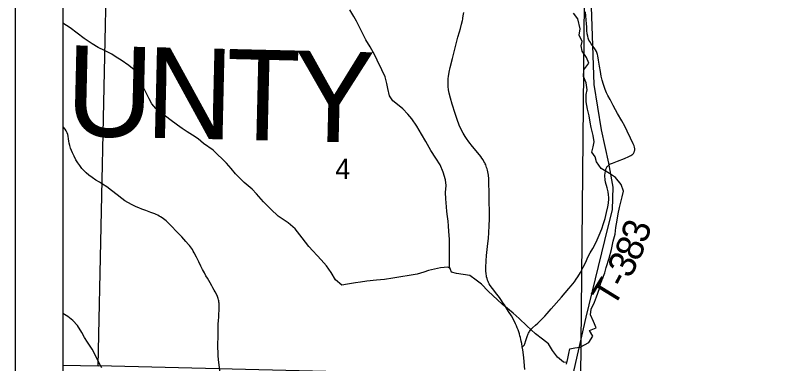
# Model space of a CAD drawing. Extents: x -14196 to 143, y -6096 to 28.
# Drawn here: x 58.003 to 59.582, y 17.994 to 18.723 of the extents above; entities that cross this region are included whole.
import ezdxf

# ---------------------------------------------------------------- set-up
doc = ezdxf.new("R2010")
doc.units = 0
for name, color, linetype in [('GM_X_Corporation', 7, 'Continuous'), ('GM_X_County_Road', 7, 'Continuous'), ('GM_X_County_Text', 7, 'Continuous'), ('GM_X_Minor_River', 7, 'Continuous'), ('GM_X_Rail_Line', 7, 'Continuous'), ('GM_X_Section_Text', 7, 'Continuous'), ('GM_X_Township_Road', 7, 'Continuous'), ('GM_X_Township_Road_Text', 7, 'Continuous'), ('SH_Data', 7, 'Continuous')]:
    doc.layers.add(name, color=color, linetype=linetype)

msp = doc.modelspace()

# ---------------------------------------------------------------- linework, layer by layer
at = {"layer": 'GM_X_Corporation'}
for points in [[(60.8954, 18.8061), (59.8722, 18.8218), (59.855, 18.8221), (59.6927, 18.8245), (59.1965, 18.8421), (58.9182, 18.8487), (58.1028, 18.8711), (58.1028, 16.8985), (64.9028, 16.8985)], [(60.8954, 18.8061), (59.8722, 18.8218), (59.855, 18.8221), (59.6927, 18.8245), (59.1965, 18.8421), (58.9182, 18.8487), (58.1028, 18.8711), (58.1028, 16.8985), (62.3117, 16.8985)]]:
    msp.add_lwpolyline(points, dxfattribs=at)
for points in [[(58.1028, 18.8669), (58.1028, 17.9912), (58.1763, 17.99), (58.1952, 18.865)], [(59.1921, 18.8411), (59.1934, 18.7532), (59.1927, 18.677), (59.1861, 17.9645), (58.1763, 17.99), (58.1952, 18.865)]]:
    msp.add_lwpolyline(points, close=True, dxfattribs=at)
at = {"layer": 'GM_X_County_Road'}
for points in [[(59.0641, 18.0295), (59.063, 18.0364), (59.062, 18.0412), (59.0613, 18.0451), (59.0603, 18.0491), (59.0593, 18.0529), (59.058, 18.0571), (59.0567, 18.0611), (59.0553, 18.0652), (59.0537, 18.0692), (59.0519, 18.0736), (59.05, 18.0777), (59.0456, 18.0866), (59.0414, 18.0942), (59.0356, 18.1037), (59.0268, 18.1172), (59.0241, 18.1213), (59.0191, 18.1285), (59.0162, 18.1325), (59.0134, 18.1364), (59.0107, 18.14), (59.0015, 18.1516), (58.9968, 18.1582), (58.9949, 18.1612), (58.9935, 18.164), (58.9924, 18.1665), (58.9912, 18.1694), (58.9904, 18.1724), (58.9895, 18.1761), (58.989, 18.1789), (58.9887, 18.1817), (58.9882, 18.1893), (58.9881, 18.198), (58.9885, 18.2072), (58.9888, 18.214), (58.989, 18.2164), (58.9891, 18.2176), (58.9893, 18.2206), (58.9913, 18.2397), (58.9931, 18.257), (58.9942, 18.2681), (58.9951, 18.2835), (58.9956, 18.2965), (58.9956, 18.31), (58.9948, 18.3366), (58.9946, 18.3521), (58.9943, 18.3719), (58.9939, 18.3812), (58.9932, 18.3886), (58.992, 18.3958), (58.9913, 18.399), (58.9905, 18.4018), (58.9895, 18.4048), (58.9885, 18.4076), (58.9876, 18.41), (58.9867, 18.4121), (58.9855, 18.4148), (58.984, 18.4176), (58.982, 18.4211), (58.9798, 18.4244), (58.9775, 18.4276), (58.9747, 18.4313), (58.9601, 18.4489), (58.9523, 18.4586), (58.9475, 18.4651), (58.9447, 18.4693), (58.9401, 18.4767), (58.9359, 18.4843), (58.9319, 18.4933), (58.9276, 18.5049), (58.9235, 18.5179), (58.9175, 18.5373), (58.9139, 18.5497), (58.9114, 18.5599), (58.91, 18.5672), (58.9092, 18.574), (58.9088, 18.5796), (58.9087, 18.5829), (58.9087, 18.5864), (58.9091, 18.5909), (58.9096, 18.5951), (58.911, 18.6038), (58.9134, 18.6141), (58.9182, 18.6327), (58.926, 18.6634), (58.9296, 18.6773), (58.9327, 18.6887), (58.9345, 18.6953), (58.9369, 18.7042), (58.9389, 18.7125), (58.9394, 18.7149), (58.9399, 18.7172), (58.9406, 18.7221), (58.9416, 18.7288)], [(59.0698, 17.9819), (59.0681, 17.998), (59.0671, 18.0072), (59.0651, 18.0232), (59.0641, 18.0295)]]:
    msp.add_lwpolyline(points, dxfattribs=at)
at = {"layer": 'GM_X_Minor_River'}
for points in [[(59.1575, 17.9967), (59.1507, 17.9973), (59.1377, 18.0082), (59.1277, 18.0217), (59.1193, 18.0357), (59.1067, 18.0455), (59.0918, 18.0567), (59.0735, 18.0733), (59.0579, 18.0891), (59.0453, 18.1003), (59.0335, 18.1101), (59.022, 18.1187), (59.0121, 18.1281), (59.0022, 18.1372), (58.9927, 18.1458), (58.9785, 18.1605), (58.9679, 18.1691), (58.9541, 18.1789), (58.9265, 18.1828), (58.9162, 18.1858), (58.912, 18.1971), (58.9115, 18.2092), (58.912, 18.2388), (58.9115, 18.2548), (58.9102, 18.2707), (58.9097, 18.2828), (58.9089, 18.2927), (58.9077, 18.3025), (58.9061, 18.3124), (58.9053, 18.3222), (58.9044, 18.3389), (58.9035, 18.3522), (58.9045, 18.367), (58.9033, 18.3791), (58.8986, 18.395), (58.892, 18.4101), (58.8832, 18.4244), (58.8729, 18.4403), (58.8621, 18.4592), (58.8533, 18.4746), (58.8433, 18.4909), (58.8333, 18.5064), (58.8249, 18.5165), (58.8142, 18.5271), (58.8032, 18.5365), (58.7933, 18.5444), (58.7864, 18.5549), (58.7828, 18.5697), (58.7808, 18.5807), (58.7773, 18.5943), (58.7704, 18.609), (58.7608, 18.6291), (58.7554, 18.6396), (58.7458, 18.6574), (58.7369, 18.6718), (58.7316, 18.6816), (58.7239, 18.6967), (58.7169, 18.7107), (58.7115, 18.7209), (58.7035, 18.7348)], [(59.1567, 17.9932), (59.1593, 18.0049), (59.1615, 18.0159), (59.1633, 18.0258), (59.1739, 18.0274), (59.1852, 18.029), (59.2037, 18.0386), (59.2116, 18.0523), (59.2046, 18.0637), (59.2186, 18.0691), (59.2128, 18.0827), (59.2067, 18.0967), (59.2081, 18.1084), (59.2151, 18.1233), (59.2192, 18.1343), (59.2259, 18.1518), (59.2288, 18.1628), (59.2325, 18.1742), (59.2366, 18.1845), (59.2399, 18.1955), (59.2458, 18.2149), (59.2506, 18.2335), (59.2546, 18.2506), (59.2583, 18.2654), (59.2601, 18.2795), (59.263, 18.2943), (59.2648, 18.3079), (59.2673, 18.3212), (59.2703, 18.3319), (59.2732, 18.3433), (59.2761, 18.3554), (59.2707, 18.369), (59.2589, 18.3837), (59.2467, 18.392), (59.2295, 18.4025), (59.2192, 18.4164), (59.2169, 18.4267), (59.2096, 18.4365), (59.2125, 18.4479), (59.2143, 18.4581), (59.2123, 18.4714), (59.208, 18.4884), (59.2064, 18.4994), (59.204, 18.5126), (59.2009, 18.527), (59.1977, 18.5418), (59.198, 18.5574), (59.1998, 18.5669), (59.1978, 18.5816), (59.1924, 18.5952), (59.193, 18.6089), (59.2031, 18.623), (59.1985, 18.6347), (59.1893, 18.6483), (59.1873, 18.6589), (59.1891, 18.6684), (59.1834, 18.6817), (59.1851, 18.6946), (59.1804, 18.7158), (59.1716, 18.7278)], [(58.9134, 18.1932), (58.9086, 18.196), (58.893, 18.1947), (58.8802, 18.1919), (58.8677, 18.1892), (58.8579, 18.1857), (58.8439, 18.1818), (58.8273, 18.179), (58.8102, 18.1762), (58.7929, 18.1731), (58.7755, 18.1706), (58.7588, 18.169), (58.7391, 18.1673), (58.7259, 18.1649), (58.7153, 18.1633), (58.6983, 18.1609), (58.6862, 18.1589), (58.6732, 18.1698), (58.6644, 18.1853), (58.6544, 18.1989), (58.6433, 18.2113), (58.6177, 18.2396), (58.6032, 18.2573), (58.589, 18.2765), (58.5745, 18.2893), (58.5639, 18.2957), (58.5536, 18.3032), (58.5379, 18.3174), (58.5227, 18.3329), (58.5078, 18.3495), (58.4986, 18.3592), (58.4822, 18.3735), (58.4642, 18.3916), (58.4547, 18.4025), (58.4455, 18.4138), (58.4176, 18.4413), (58.3971, 18.4552), (58.3856, 18.4646), (58.3742, 18.4724), (58.3632, 18.4796), (58.3525, 18.4863), (58.343, 18.4931), (58.3266, 18.5051), (58.3114, 18.5171), (58.2976, 18.528), (58.2889, 18.5382), (58.2835, 18.5484), (58.2719, 18.571), (58.2661, 18.5862), (58.2519, 18.6092), (58.2409, 18.6182), (58.2245, 18.6295), (58.2146, 18.6358), (58.2051, 18.6418), (58.1899, 18.6497), (58.1766, 18.6557), (58.164, 18.6631), (58.1476, 18.6744), (58.1324, 18.686), (58.1179, 18.6966), (58.1028, 18.7065)], [(58.1846, 17.9859), (58.1777, 17.9972), (58.1712, 18.0112), (58.1639, 18.0248), (58.1543, 18.0391), (58.1481, 18.0489), (58.1428, 18.0595), (58.1332, 18.0746), (58.1236, 18.0844), (58.1129, 18.0934), (58.1028, 18.0993)]]:
    msp.add_lwpolyline(points, dxfattribs=at)
at = {"layer": 'GM_X_Rail_Line'}
msp.add_lwpolyline([(59.2051, 18.843), (59.2136, 18.5784), (59.229, 18.4834), (59.2448, 18.4139), (59.2533, 18.3634), (59.252, 18.317), (59.2363, 18.2523), (59.1968, 18.0919), (59.0934, 17.6358), (59.0658, 17.5504), (59.0253, 17.4639), (58.9705, 17.3468), (58.7784, 16.9546), (58.7533, 16.8985)], dxfattribs=at)
at = {"layer": 'GM_X_Township_Road'}
for points in [[(59.0641, 18.0295), (59.0653, 18.0303), (59.0663, 18.0311), (59.067, 18.0316), (59.0675, 18.0323), (59.0681, 18.033), (59.0685, 18.0338), (59.0691, 18.0348), (59.0696, 18.036), (59.0718, 18.0428), (59.0745, 18.0514), (59.0764, 18.0565), (59.0772, 18.0582), (59.0783, 18.0602), (59.0792, 18.0619), (59.0805, 18.0638), (59.0821, 18.0658), (59.0839, 18.0679), (59.0857, 18.0696), (59.0921, 18.0753), (59.0964, 18.0792), (59.1008, 18.0833), (59.1052, 18.0877), (59.111, 18.0935), (59.1165, 18.0994), (59.1246, 18.1088), (59.146, 18.1338), (59.1618, 18.1517), (59.1666, 18.1573), (59.1731, 18.1655), (59.1772, 18.1711), (59.1807, 18.1763), (59.1857, 18.1849), (59.1917, 18.1966), (59.1961, 18.2055), (59.2022, 18.2184), (59.2062, 18.226), (59.2119, 18.2356), (59.2166, 18.2444), (59.221, 18.2534), (59.2252, 18.2632), (59.2304, 18.2765), (59.2342, 18.2877), (59.2373, 18.2978), (59.2406, 18.3105), (59.2433, 18.3226), (59.2445, 18.3301), (59.2448, 18.3332), (59.2451, 18.3363), (59.2451, 18.3392), (59.2451, 18.342), (59.2446, 18.3476), (59.2436, 18.3538), (59.2416, 18.3623), (59.2385, 18.3742), (59.2377, 18.379), (59.2373, 18.3817), (59.2371, 18.3845), (59.237, 18.3865), (59.2371, 18.3888), (59.2374, 18.393), (59.2382, 18.3972), (59.2387, 18.3992), (59.2393, 18.4013), (59.2398, 18.4026), (59.2405, 18.4041), (59.2412, 18.4053), (59.242, 18.4066), (59.2429, 18.4078), (59.2439, 18.4088), (59.2448, 18.4097), (59.2461, 18.4107), (59.2473, 18.4114), (59.2487, 18.4122), (59.2532, 18.4141), (59.2637, 18.418), (59.2781, 18.4237), (59.2874, 18.4275), (59.2913, 18.4295), (59.2936, 18.4309), (59.295, 18.4321), (59.2959, 18.4331), (59.2966, 18.4342), (59.2973, 18.4353), (59.2979, 18.4365), (59.2984, 18.4377), (59.2989, 18.4389), (59.2991, 18.4399), (59.2994, 18.4411), (59.2994, 18.4425), (59.2994, 18.4436), (59.2993, 18.4448), (59.2991, 18.446), (59.2988, 18.4474), (59.298, 18.4498), (59.2964, 18.4539), (59.2908, 18.4663), (59.2839, 18.481), (59.2786, 18.4915), (59.2725, 18.5024), (59.2634, 18.5179), (59.2592, 18.5255), (59.2546, 18.5343), (59.2477, 18.5468), (59.2432, 18.555), (59.2404, 18.5611), (59.2377, 18.568), (59.2341, 18.5786), (59.2315, 18.5875), (59.2295, 18.5959), (59.2276, 18.6056), (59.2258, 18.6166), (59.2238, 18.6295), (59.2223, 18.638), (59.2216, 18.6409), (59.2208, 18.6434), (59.22, 18.6456), (59.2192, 18.6475), (59.2174, 18.6509), (59.2148, 18.6552), (59.2085, 18.6636), (59.2054, 18.6682), (59.2037, 18.6714), (59.2022, 18.6754), (59.201, 18.6795), (59.2001, 18.6843), (59.1994, 18.6916), (59.1989, 18.699), (59.1984, 18.7053), (59.1961, 18.7306)], [(58.432, 17.9758), (58.4293, 17.9967), (58.428, 18.0103), (58.4275, 18.019), (58.4274, 18.0271), (58.4274, 18.037), (58.4276, 18.0488), (58.4277, 18.0674), (58.4277, 18.0717), (58.4279, 18.0767), (58.4283, 18.0854), (58.4288, 18.0909), (58.4294, 18.0977), (58.43, 18.1064), (58.43, 18.1139), (58.4298, 18.1175), (58.4295, 18.1207), (58.4292, 18.1231), (58.4288, 18.1256), (58.4284, 18.128), (58.4277, 18.1304), (58.427, 18.1328), (58.4262, 18.1351), (58.4242, 18.1397), (58.4217, 18.1447), (58.4195, 18.1485), (58.4168, 18.1531), (58.4145, 18.157), (58.4107, 18.1634), (58.4052, 18.173), (58.4021, 18.1783), (58.3989, 18.1842), (58.3949, 18.1916), (58.3916, 18.1982), (58.387, 18.2077), (58.3823, 18.2172), (58.3774, 18.2265), (58.3755, 18.23), (58.3737, 18.2329), (58.3718, 18.2358), (58.3699, 18.2386), (58.3679, 18.2413), (58.3657, 18.244), (58.3603, 18.25), (58.3515, 18.2595), (58.3422, 18.2693), (58.3286, 18.2835), (58.3213, 18.2911), (58.3189, 18.2933), (58.3164, 18.2953), (58.3134, 18.2975), (58.3104, 18.2994), (58.3073, 18.3013), (58.3042, 18.3031), (58.3012, 18.3048), (58.2983, 18.3062), (58.2952, 18.3076), (58.2871, 18.3107), (58.2761, 18.3148), (58.2679, 18.3178), (58.2616, 18.3203), (58.2559, 18.3227), (58.2476, 18.3268), (58.2389, 18.3314), (58.2326, 18.3353), (58.226, 18.3399), (58.2163, 18.3475), (58.2047, 18.3567), (58.1947, 18.364), (58.1854, 18.3701), (58.1791, 18.3739), (58.1716, 18.3784), (58.1639, 18.3836), (58.1574, 18.3885), (58.1518, 18.3933), (58.1473, 18.3976), (58.1427, 18.4027), (58.1381, 18.4086), (58.1339, 18.4147), (58.1301, 18.4211), (58.1263, 18.4282), (58.1229, 18.4355), (58.1191, 18.4452), (58.1174, 18.4505), (58.1162, 18.4553), (58.1153, 18.4595), (58.1145, 18.465), (58.1138, 18.4705), (58.1129, 18.4741), (58.1117, 18.4775), (58.1098, 18.4814), (58.1075, 18.4849), (58.1036, 18.4897), (58.1028, 18.4906)]]:
    msp.add_lwpolyline(points, dxfattribs=at)
at = {"layer": 'SH_Data'}
for p, q in [((58.0028, 23.7985), (58.0028, 16.7985)), ((58.1028, 23.6985), (58.1028, 16.8985))]:
    msp.add_line(p, q, dxfattribs=at)

# ---------------------------------------------------------------- texts
at = {"layer": 'GM_X_County_Text'}
for s, rotation, p in [('U', 358.6613, (58.1072, 18.4712)), ('N', 358.6602, (58.2746, 18.4673)), ('T', 358.6603, (58.4421, 18.4634)), ('Y', 358.6603, (58.5837, 18.4601))]:
    msp.add_text(s, height=0.1894, rotation=rotation, dxfattribs=at).set_placement(p)
at = {"layer": 'GM_X_Section_Text'}
msp.add_text('4', height=0.0419, rotation=0, dxfattribs=at).set_placement((58.6729, 18.381))
at = {"layer": 'GM_X_Township_Road_Text'}
for s, rotation, p in [('3', 72.9746, (59.3234, 18.2443)), ('8', 67.0624, (59.3076, 18.2061)), ('3', 62.9751, (59.2898, 18.1709)), ('-', 62.4407, (59.2788, 18.1497)), ('T', 58.4857, (59.2545, 18.1098))]:
    msp.add_text(s, height=0.0568, rotation=rotation, dxfattribs=at).set_placement(p)

doc.saveas('drawing.dxf')
